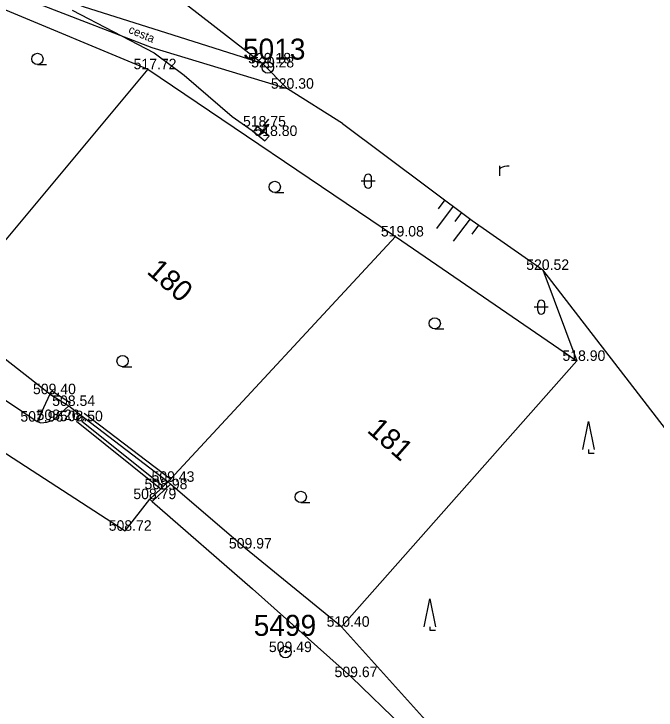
# Model space of a CAD drawing. Extents: x -668867 to -667827, y -1131943 to -1131019.
# Drawn here: x -668006.88 to -667961, y -1131751.37 to -1131701.62 of the extents above; entities that cross this region are included whole.
import ezdxf

# ---------------------------------------------------------------- set-up
doc = ezdxf.new("R2010")
doc.units = 0
for name, color, linetype in [('G_Bod_tecka', 7, 'Continuous'), ('G_Bod_vyska', 7, 'Continuous'), ('G_Bodove_pole', 7, 'Continuous'), ('G_Breh_Teren', 7, 'Continuous'), ('G_Cesty_Schody', 7, 'Continuous'), ('G_Cisla_orientacni', 7, 'Continuous'), ('G_Plochy_zpevnene', 7, 'Continuous'), ('G_Ploty', 7, 'Continuous'), ('G_Ploty_vstupy', 7, 'Continuous'), ('G_Popisy_povrchu', 7, 'Continuous'), ('G_Site-Rozvadece', 7, 'Continuous'), ('G_Vyskove_srafy', 7, 'Continuous'), ('G_Z_ELsilove_podz_kotovane', 7, 'Continuous'), ('G_Zelen-rozhrani', 7, 'Continuous'), ('G_Zelen-Znacky', 7, 'Continuous')]:
    doc.layers.add(name, color=color, linetype=linetype)

msp = doc.modelspace()

# ---------------------------------------------------------------- linework, layer by layer
at = {"layer": 'G_Bod_tecka'}
for p, q in [((-667989.1, -1131705.16), (-667989.1, -1131705.16)), ((-667988.74, -1131705.45), (-667988.74, -1131705.45)), ((-667997.32, -1131705.58), (-667997.32, -1131705.58)), ((-667987.32, -1131706.97), (-667987.32, -1131706.97)), ((-667989.49, -1131709.67), (-667989.49, -1131709.67)), ((-667988.65, -1131710.35), (-667988.65, -1131710.35)), ((-667979.62, -1131717.53), (-667979.62, -1131717.53)), ((-667969.09, -1131719.92), (-667969.09, -1131719.92)), ((-667966.65, -1131726.42), (-667966.65, -1131726.42)), ((-668004.31, -1131728.8), (-668004.31, -1131728.8)), ((-668002.96, -1131729.64), (-668002.96, -1131729.64)), ((-668005.22, -1131730.76), (-668005.22, -1131730.76)), ((-668004.07, -1131730.65), (-668004.07, -1131730.65)), ((-668002.4, -1131730.73), (-668002.4, -1131730.73)), ((-667995.87, -1131735.06), (-667995.87, -1131735.06)), ((-667996.36, -1131735.59), (-667996.36, -1131735.59)), ((-667997.16, -1131736.3), (-667997.16, -1131736.3)), ((-667998.92, -1131738.56), (-667998.92, -1131738.56)), ((-667990.34, -1131739.83), (-667990.34, -1131739.83)), ((-667983.47, -1131745.42), (-667983.47, -1131745.42)), ((-667987.47, -1131747.23), (-667987.47, -1131747.23)), ((-667982.77, -1131749.02), (-667982.77, -1131749.02))]:
    msp.add_line(p, q, dxfattribs=at)
at = {"layer": 'G_Bodove_pole'}
for centre, radius in [((-667988.74, -1131705.45), 0.412), ((-667988.74, -1131705.45), 0.05), ((-667987.47, -1131747.23), 0.412), ((-667987.47, -1131747.23), 0.05)]:
    msp.add_circle(centre, radius, dxfattribs=at)
at = {"layer": 'G_Breh_Teren'}
for p, q in [((-668004.31, -1131728.8), (-668005.22, -1131730.76)), ((-667983.47, -1131745.42), (-667963.22, -1131767.88))]:
    msp.add_line(p, q, dxfattribs=at)
for points in [[(-668020.27, -1131663.54), (-668021.05, -1131667.34), (-668021.84, -1131671.13), (-668021.94, -1131671.9), (-668021.88, -1131673.25), (-668021.65, -1131674.25), (-668021.06, -1131675.74), (-668020.22, -1131677.22), (-668018.73, -1131679.4), (-668017.4, -1131681.16), (-668014.98, -1131684), (-668013.1, -1131685.94), (-668010.13, -1131688.66), (-668006.96, -1131691.25), (-667998.05, -1131698.2), (-667989.14, -1131705.14)], [(-667983.39, -1131709.45), (-667974.13, -1131716.39), (-667969.09, -1131719.92)], [(-667934.44, -1131764.84), (-667969.09, -1131719.92)]]:
    msp.add_lwpolyline(points, dxfattribs=at)
at = {"layer": 'G_Cesty_Schody'}
msp.add_line((-667989.14, -1131705.14), (-667987.32, -1131706.97), dxfattribs=at)
for points in [[(-668022.82, -1131665.33), (-668023.72, -1131669.18), (-668024.63, -1131673.04), (-668024.74, -1131674.03), (-668024.66, -1131674.88), (-668024.19, -1131676.34), (-668023.64, -1131677.42), (-668021.62, -1131680.63), (-668017.67, -1131686.13), (-668013.28, -1131692.19), (-668010.6, -1131694.97), (-668008.62, -1131696.85), (-668007.08, -1131698.18), (-668005.88, -1131699.08), (-668003.99, -1131700.24), (-668001.94, -1131701.09), (-667995.52, -1131703.12), (-667989.14, -1131705.14)], [(-667983.39, -1131709.45), (-667987.32, -1131706.97), (-667996.99, -1131704.06), (-668005.02, -1131700.95), (-668010.54, -1131699.01), (-668013.22, -1131697.89), (-668014.49, -1131697.2), (-668015.74, -1131696.36)], [(-668035.4, -1131707.33), (-668024.71, -1131715.9), (-668014.01, -1131724.46), (-668009.69, -1131727.74), (-668005.22, -1131730.76), (-668004.96, -1131730.84), (-668004.52, -1131730.8), (-668004.07, -1131730.65), (-668002.96, -1131729.64)], [(-668009.2, -1131731.93), (-667998.92, -1131738.56), (-667997.16, -1131736.3)], [(-667996.99, -1131736.48), (-667989.83, -1131742.7), (-667982.77, -1131749.02), (-667979.12, -1131752.56), (-667973.75, -1131758), (-667968.4, -1131763.45)]]:
    msp.add_lwpolyline(points, dxfattribs=at)
at = {"layer": 'G_Plochy_zpevnene'}
for p, q in [((-668002, -1131730.37), (-668002.4, -1131730.73)), ((-668002.4, -1131730.73), (-667996.39, -1131735.56)), ((-668002.03, -1131730.76), (-668001.81, -1131730.52)), ((-667996.21, -1131735.39), (-668002.03, -1131730.76)), ((-667996.99, -1131736.48), (-667995.68, -1131735.22)), ((-667995.87, -1131735.06), (-667996.21, -1131735.39)), ((-667996.39, -1131735.56), (-667997.16, -1131736.3)), ((-667996.21, -1131735.39), (-667996.39, -1131735.56)), ((-667997.16, -1131736.3), (-667996.99, -1131736.48))]:
    msp.add_line(p, q, dxfattribs=at)
at = {"layer": 'G_Ploty'}
for p, q in [((-668013.65, -1131698.78), (-667997.32, -1131705.58)), ((-667997.32, -1131705.58), (-668011.81, -1131722.93)), ((-667997.32, -1131705.58), (-667979.62, -1131717.53)), ((-667979.62, -1131717.53), (-667995.7, -1131734.88)), ((-667979.62, -1131717.53), (-667966.65, -1131726.42)), ((-668004.31, -1131728.8), (-668011.81, -1131722.93)), ((-667966.65, -1131726.42), (-667983.47, -1131745.42)), ((-668004.31, -1131728.8), (-668004.18, -1131728.59)), ((-668004.31, -1131728.8), (-668002.96, -1131729.64)), ((-668002.83, -1131729.43), (-668004.18, -1131728.59)), ((-668002, -1131730.37), (-668001.81, -1131730.52)), ((-667995.7, -1131734.88), (-668001.85, -1131730.17)), ((-668001.81, -1131730.52), (-667995.87, -1131735.06)), ((-667995.7, -1131734.88), (-667995.87, -1131735.06)), ((-667995.68, -1131735.22), (-667995.87, -1131735.06)), ((-667990.34, -1131739.83), (-667995.68, -1131735.22)), ((-667983.47, -1131745.42), (-667990.34, -1131739.83))]:
    msp.add_line(p, q, dxfattribs=at)
at = {"layer": 'G_Ploty_vstupy'}
msp.add_line((-668002.96, -1131729.64), (-668002, -1131730.37), dxfattribs=at)
at = {"layer": 'G_Site-Rozvadece'}
for p, q in [((-667988.657, -1131709.51), (-667989.209, -1131710.189)), ((-667988.693, -1131709.157), (-667989.088, -1131709.643)), ((-667989.088, -1131709.643), (-667988.657, -1131709.51)), ((-667989.14, -1131709.929), (-667989.209, -1131710.189)), ((-667989.209, -1131710.189), (-667988.969, -1131710.068))]:
    msp.add_line(p, q, dxfattribs=at)
msp.add_lwpolyline([(-667989.49, -1131709.67), (-667989.77, -1131710.02), (-667988.94, -1131710.7), (-667988.65, -1131710.35)], close=True, dxfattribs=at)
at = {"layer": 'G_Vyskove_srafy'}
for p, q in [((-667976.09, -1131714.92), (-667976.57, -1131715.56)), ((-667975.49, -1131715.37), (-667976.69, -1131716.97)), ((-667974.89, -1131715.82), (-667975.37, -1131716.46)), ((-667974.29, -1131716.27), (-667975.49, -1131717.87)), ((-667973.69, -1131716.72), (-667974.17, -1131717.36))]:
    msp.add_line(p, q, dxfattribs=at)
at = {"layer": 'G_Z_ELsilove_podz_kotovane'}
msp.add_lwpolyline([(-668002.714, -1131701.366), (-667996.852, -1131704.394), (-667994.718, -1131706.002), (-667991.296, -1131708.958), (-667989.85, -1131709.954), (-667989.503, -1131710.276), (-667989.346, -1131710.238), (-667988.964, -1131709.817)], dxfattribs=at)
at = {"layer": 'G_Zelen-rozhrani'}
msp.add_line((-667969.09, -1131719.92), (-667966.65, -1131726.42), dxfattribs=at)
at = {"layer": 'G_Zelen-Znacky'}
for p, q in [((-668005.202, -1131705.24), (-668004.552, -1131705.237)), ((-667972.16, -1131713.201), (-667972.16, -1131712.469)), ((-667981.82, -1131713.83), (-667981.82, -1131713.33)), ((-667981.32, -1131713.83), (-667981.32, -1131713.33)), ((-667981.07, -1131713.58), (-667982.07, -1131713.58)), ((-667988.242, -1131714.39), (-667987.592, -1131714.387)), ((-667969.45, -1131722.83), (-667969.45, -1131722.33)), ((-667968.95, -1131722.83), (-667968.95, -1131722.33)), ((-667968.7, -1131722.58), (-667969.7, -1131722.58)), ((-667976.812, -1131724.14), (-667976.162, -1131724.137)), ((-667999.112, -1131726.84), (-667998.462, -1131726.837)), ((-667966.23, -1131732.76), (-667965.83, -1131730.76)), ((-667965.83, -1131730.76), (-667965.43, -1131732.76)), ((-667965.83, -1131732.76), (-667965.83, -1131733.01)), ((-667965.83, -1131733.01), (-667965.43, -1131733.01)), ((-667986.382, -1131736.54), (-667985.732, -1131736.537)), ((-667977.56, -1131745.42), (-667977.16, -1131743.42)), ((-667977.16, -1131743.42), (-667976.76, -1131745.42)), ((-667977.16, -1131745.42), (-667977.16, -1131745.67)), ((-667977.16, -1131745.67), (-667976.76, -1131745.67))]:
    msp.add_line(p, q, dxfattribs=at)
msp.add_lwpolyline([(-667972.16, -1131712.705), (-667972.058, -1131712.61), (-667971.955, -1131712.547), (-667971.798, -1131712.5), (-667971.648, -1131712.477), (-667971.491, -1131712.469)], dxfattribs=at)
for centre in [(-668005.202, -1131704.837), (-667988.242, -1131713.987), (-667976.812, -1131723.737), (-667999.113, -1131726.438), (-667986.383, -1131736.138)]:
    msp.add_circle(centre, 0.403, dxfattribs=at)
for centre, start, end in [((-667981.57, -1131713.33), 0, 180), ((-667981.57, -1131713.83), 180, 0), ((-667969.2, -1131722.33), 0, 180), ((-667969.2, -1131722.83), 180, 0)]:
    msp.add_arc(centre, 0.25, start, end, dxfattribs=at)

# ---------------------------------------------------------------- texts
at = {"layer": 'G_Bod_vyska'}
for s, p in [('520.18', (-667990.144, -1131705.16)), ('517.72', (-667998.332, -1131705.58)), ('520.28', (-667989.926, -1131705.45)), ('520.30', (-667988.517, -1131706.97)), ('518.75', (-667990.512, -1131709.67)), ('518.80', (-667989.694, -1131710.35)), ('519.08', (-667980.656, -1131717.53)), ('520.52', (-667970.276, -1131719.92)), ('518.90', (-667967.686, -1131726.42)), ('509.40', (-668005.519, -1131728.8)), ('508.54', (-668004.146, -1131729.64)), ('508.26', (-668005.259, -1131730.65)), ('507.96', (-668006.421, -1131730.76)), ('508.50', (-668003.597, -1131730.73)), ('509.43', (-667997.048, -1131735.06)), ('508.98', (-667997.548, -1131735.59)), ('508.79', (-667998.348, -1131736.3)), ('508.72', (-668000.106, -1131738.56)), ('509.97', (-667991.52, -1131739.83)), ('510.40', (-667984.536, -1131745.42)), ('509.49', (-667988.66, -1131747.23)), ('509.67', (-667983.971, -1131749.02))]:
    msp.add_text(s, height=0.75, dxfattribs=at).set_placement(p)
at = {"layer": 'G_Bodove_pole'}
for s, p in [('5013', (-667990.512, -1131704.89)), ('5499', (-667989.744, -1131746.07))]:
    msp.add_text(s, height=1.5, dxfattribs=at).set_placement(p)
at = {"layer": 'G_Cisla_orientacni'}
for s, p in [('180', (-667997.456, -1131720.114)), ('181', (-667981.718, -1131731.458))]:
    msp.add_text(s, height=1.5, rotation=318.68, dxfattribs=at).set_placement(p)
at = {"layer": 'G_Popisy_povrchu'}
msp.add_text('cesta', height=0.6, rotation=337.1239, dxfattribs=at).set_placement((-667998.745, -1131702.954))

doc.saveas('drawing.dxf')
